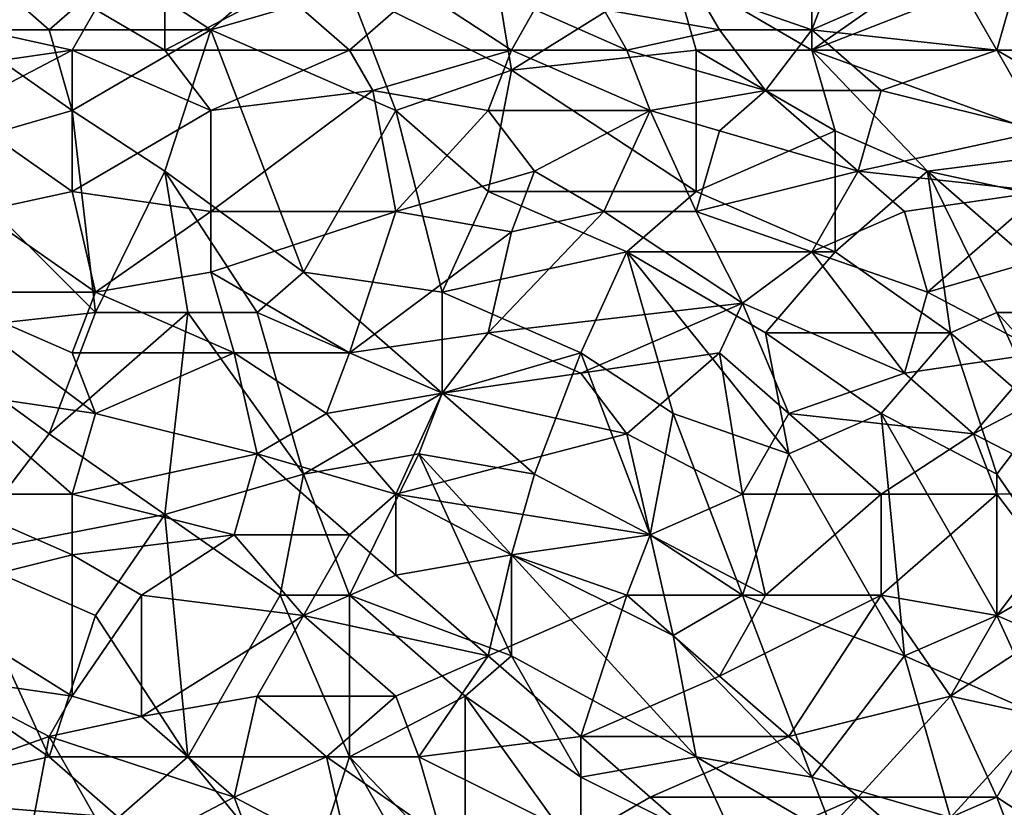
# Model space of a CAD drawing. Extents: x -161 to 11, y -10 to 160.
# Tile 337 of 499: x 0.616 to 0.807, y -0.037 to 0.116. Entities that reach past the tile are written whole.
import ezdxf

# ---------------------------------------------------------------- set-up
doc = ezdxf.new("R2010")
doc.units = 0
doc.header["$MEASUREMENT"] = 0
doc.layers.get('0').update_dxf_attribs({"linetype": 'CONTINUOUS'})

msp = doc.modelspace()

# ---------------------------------------------------------------- linework, layer by layer
for points in [[(0.76958, 0.11388, 0.38591), (0.77853, 0.13732, 0.38184), (0.74723, 0.12169, 0.38427)], [(0.77853, 0.13732, 0.38184), (0.76958, 0.11388, 0.38591), (0.79641, 0.1256, 0.38419)], [(0.68016, 0.12169, 0.26662), (0.70699, 0.13341, 0.26672), (0.71146, 0.10607, 0.26703)], [(0.74276, 0.1256, 0.26688), (0.71146, 0.10607, 0.26703), (0.70699, 0.13341, 0.26672)], [(0.62204, 0.11388, 0.26643), (0.60416, 0.11388, 0.26638), (0.60863, 0.1256, 0.26643)], [(0.60863, 0.1256, 0.26643), (0.63545, 0.1256, 0.26645), (0.62204, 0.11388, 0.26643)], [(0.62204, 0.11388, 0.26643), (0.63545, 0.1256, 0.26645), (0.65334, 0.11388, 0.26653)], [(0.6444, 0.10997, 0.38474), (0.6444, 0.1256, 0.38181), (0.63098, 0.11779, 0.3831)], [(0.63545, 0.1256, 0.26645), (0.66675, 0.1256, 0.26654), (0.65334, 0.11388, 0.26653)], [(0.66675, 0.12169, 0.38292), (0.6444, 0.1256, 0.38181), (0.6444, 0.10997, 0.38474)], [(0.65334, 0.11388, 0.26653), (0.66675, 0.1256, 0.26654), (0.68016, 0.12169, 0.26662)], [(0.71146, 0.10607, 0.26703), (0.74276, 0.1256, 0.26688), (0.74723, 0.10997, 0.26722)], [(0.76958, 0.1256, 0.26692), (0.76958, 0.10997, 0.26729), (0.74276, 0.1256, 0.26688)], [(0.76958, 0.10997, 0.26729), (0.74723, 0.10997, 0.26722), (0.74276, 0.1256, 0.26688)], [(0.76958, 0.10997, 0.26729), (0.79194, 0.1256, 0.26684), (0.80982, 0.1256, 0.26674)], [(0.79194, 0.1256, 0.26684), (0.76958, 0.10997, 0.26729), (0.76958, 0.1256, 0.26692)], [(0.80535, 0.10997, 0.38689), (0.79641, 0.1256, 0.38419), (0.76958, 0.11388, 0.38591)], [(0.76958, 0.10997, 0.26729), (0.80982, 0.1256, 0.26674), (0.81429, 0.10997, 0.26717)], [(0.80982, 0.1256, 0.38439), (0.79641, 0.1256, 0.38419), (0.80535, 0.10997, 0.38689)], [(0.80982, 0.1256, 0.38439), (0.80535, 0.10997, 0.38689), (0.84559, 0.10997, 0.38713)], [(0.6444, 0.10997, 0.38474), (0.68016, 0.10997, 0.38531), (0.66675, 0.12169, 0.38292)], [(0.68016, 0.12169, 0.26662), (0.68911, 0.09826, 0.26691), (0.65334, 0.11388, 0.26653)], [(0.68016, 0.10997, 0.38531), (0.69358, 0.12169, 0.38332), (0.66675, 0.12169, 0.38292)], [(0.68016, 0.10997, 0.38531), (0.71146, 0.10997, 0.38577), (0.69358, 0.12169, 0.38332)], [(0.71146, 0.10607, 0.26703), (0.68911, 0.09826, 0.26691), (0.68016, 0.12169, 0.26662)], [(0.71146, 0.10997, 0.38577), (0.71593, 0.11779, 0.38446), (0.69358, 0.12169, 0.38332)], [(0.7517, 0.11388, 0.38571), (0.74723, 0.12169, 0.38427), (0.72934, 0.11779, 0.38469)], [(0.76958, 0.11388, 0.38591), (0.74723, 0.12169, 0.38427), (0.7517, 0.11388, 0.38571)], [(0.62651, 0.10997, 0.38448), (0.63098, 0.11779, 0.3831), (0.59074, 0.11779, 0.3826)], [(0.59074, 0.11779, 0.3826), (0.59968, 0.10607, 0.38481), (0.62651, 0.10997, 0.38448)], [(0.6444, 0.10997, 0.38474), (0.63098, 0.11779, 0.3831), (0.62651, 0.10997, 0.38448)], [(0.73382, 0.10997, 0.38611), (0.71593, 0.11779, 0.38446), (0.71146, 0.10997, 0.38577)], [(0.73382, 0.10997, 0.38611), (0.72934, 0.11779, 0.38469), (0.71593, 0.11779, 0.38446)], [(0.72934, 0.11779, 0.38469), (0.73382, 0.10997, 0.38611), (0.7517, 0.11388, 0.38571)], [(0.62651, 0.09826, 0.26651), (0.59968, 0.09044, 0.26647), (0.60416, 0.11388, 0.26638)], [(0.62204, 0.11388, 0.26643), (0.62651, 0.09826, 0.26651), (0.60416, 0.11388, 0.26638)], [(0.62651, 0.09826, 0.26651), (0.62204, 0.11388, 0.26643), (0.65334, 0.11388, 0.26653)], [(0.65334, 0.11388, 0.26653), (0.6444, 0.08654, 0.26669), (0.62651, 0.09826, 0.26651)], [(0.6444, 0.08654, 0.26669), (0.65334, 0.11388, 0.26653), (0.67122, 0.06701, 0.26704)], [(0.68911, 0.09826, 0.26691), (0.67122, 0.06701, 0.26704), (0.65334, 0.11388, 0.26653)], [(0.76064, 0.10216, 0.38771), (0.7517, 0.11388, 0.38571), (0.73382, 0.10997, 0.38611)], [(0.76958, 0.11388, 0.38591), (0.7517, 0.11388, 0.38571), (0.76064, 0.10216, 0.38771)], [(0.76958, 0.11388, 0.38591), (0.76064, 0.10216, 0.38771), (0.783, 0.10216, 0.38789)], [(0.76958, 0.11388, 0.38591), (0.783, 0.10216, 0.38789), (0.80535, 0.10997, 0.38689)], [(0.59968, 0.10607, 0.38481), (0.60416, 0.09826, 0.38618), (0.62651, 0.10997, 0.38448)], [(0.62651, 0.08263, 0.38905), (0.62651, 0.10997, 0.38448), (0.60416, 0.09826, 0.38618)], [(0.65334, 0.09826, 0.38689), (0.6444, 0.10997, 0.38474), (0.62651, 0.10997, 0.38448)], [(0.62651, 0.10997, 0.38448), (0.62651, 0.08263, 0.38905), (0.65334, 0.09826, 0.38689)], [(0.68016, 0.10997, 0.38531), (0.6444, 0.10997, 0.38474), (0.65334, 0.09826, 0.38689)], [(0.65334, 0.09826, 0.38689), (0.68463, 0.10216, 0.38669), (0.68016, 0.10997, 0.38531)], [(0.68016, 0.10997, 0.38531), (0.68463, 0.10216, 0.38669), (0.71146, 0.10997, 0.38577)], [(0.70699, 0.09826, 0.38765), (0.71146, 0.10997, 0.38577), (0.68463, 0.10216, 0.38669)], [(0.73829, 0.09826, 0.38808), (0.71146, 0.10997, 0.38577), (0.70699, 0.09826, 0.38765)], [(0.73829, 0.09826, 0.38808), (0.73382, 0.10997, 0.38611), (0.71146, 0.10997, 0.38577)], [(0.71146, 0.10607, 0.26703), (0.74723, 0.10997, 0.26722), (0.74723, 0.08263, 0.26755)], [(0.73382, 0.10997, 0.38611), (0.73829, 0.09826, 0.38808), (0.76064, 0.10216, 0.38771)], [(0.74723, 0.10997, 0.26722), (0.76958, 0.10997, 0.26729), (0.77406, 0.09435, 0.26759)], [(0.77406, 0.09435, 0.26759), (0.74723, 0.08263, 0.26755), (0.74723, 0.10997, 0.26722)], [(0.77406, 0.09435, 0.26759), (0.76958, 0.10997, 0.26729), (0.79194, 0.08654, 0.2677)], [(0.76958, 0.10997, 0.26729), (0.81429, 0.10997, 0.26717), (0.82324, 0.09044, 0.26762)], [(0.82324, 0.09044, 0.26762), (0.79194, 0.08654, 0.2677), (0.76958, 0.10997, 0.26729)], [(0.81429, 0.09435, 0.38924), (0.80535, 0.10997, 0.38689), (0.783, 0.10216, 0.38789)], [(0.81877, 0.10216, 0.38817), (0.84559, 0.10997, 0.38713), (0.80535, 0.10997, 0.38689)], [(0.80535, 0.10997, 0.38689), (0.81429, 0.09435, 0.38924), (0.81877, 0.10216, 0.38817)], [(0.68911, 0.09826, 0.26691), (0.71146, 0.10607, 0.26703), (0.70699, 0.08263, 0.26721)], [(0.74723, 0.08263, 0.26755), (0.70699, 0.08263, 0.26721), (0.71146, 0.10607, 0.26703)], [(0.68463, 0.10216, 0.38669), (0.65334, 0.09826, 0.38689), (0.65334, 0.07872, 0.39001)], [(0.68911, 0.07872, 0.39044), (0.68463, 0.10216, 0.38669), (0.65334, 0.07872, 0.39001)], [(0.68463, 0.10216, 0.38669), (0.68911, 0.07872, 0.39044), (0.70699, 0.09826, 0.38765)], [(0.7517, 0.09435, 0.38884), (0.76064, 0.10216, 0.38771), (0.73829, 0.09826, 0.38808)], [(0.7517, 0.09435, 0.38884), (0.77853, 0.08654, 0.39011), (0.76064, 0.10216, 0.38771)], [(0.77853, 0.08654, 0.39011), (0.783, 0.10216, 0.38789), (0.76064, 0.10216, 0.38771)], [(0.81429, 0.09435, 0.38924), (0.783, 0.10216, 0.38789), (0.77853, 0.08654, 0.39011)], [(0.59968, 0.09044, 0.26647), (0.62651, 0.09826, 0.26651), (0.63098, 0.05919, 0.26696)], [(0.60416, 0.09826, 0.38618), (0.60863, 0.07872, 0.38944), (0.62651, 0.08263, 0.38905)], [(0.62651, 0.08263, 0.38905), (0.65334, 0.07872, 0.39001), (0.65334, 0.09826, 0.38689)], [(0.6444, 0.08654, 0.26669), (0.63098, 0.05919, 0.26696), (0.62651, 0.09826, 0.26651)], [(0.67122, 0.06701, 0.26704), (0.68911, 0.09826, 0.26691), (0.69805, 0.0631, 0.26723)], [(0.71593, 0.08654, 0.3896), (0.70699, 0.09826, 0.38765), (0.68911, 0.07872, 0.39044)], [(0.69805, 0.0631, 0.26723), (0.68911, 0.09826, 0.26691), (0.70699, 0.08263, 0.26721)], [(0.70699, 0.09826, 0.38765), (0.71593, 0.08654, 0.3896), (0.73829, 0.09826, 0.38808)], [(0.72934, 0.07872, 0.39088), (0.73829, 0.09826, 0.38808), (0.71593, 0.08654, 0.3896)], [(0.73829, 0.09826, 0.38808), (0.72934, 0.07872, 0.39088), (0.74723, 0.07872, 0.39105)], [(0.7517, 0.09435, 0.38884), (0.73829, 0.09826, 0.38808), (0.74723, 0.07872, 0.39105)], [(0.77853, 0.08654, 0.39011), (0.7517, 0.09435, 0.38884), (0.74723, 0.07872, 0.39105)], [(0.74723, 0.08263, 0.26755), (0.77406, 0.09435, 0.26759), (0.77406, 0.07091, 0.26776)], [(0.79194, 0.08654, 0.2677), (0.77406, 0.07091, 0.26776), (0.77406, 0.09435, 0.26759)], [(0.81429, 0.08263, 0.3908), (0.81429, 0.09435, 0.38924), (0.77853, 0.08654, 0.39011)], [(0.63098, 0.05919, 0.26696), (0.59521, 0.05529, 0.26699), (0.59968, 0.09044, 0.26647)], [(0.79194, 0.08654, 0.2677), (0.82324, 0.09044, 0.26762), (0.82771, 0.07872, 0.26774)], [(0.64887, 0.05919, 0.26702), (0.63098, 0.05919, 0.26696), (0.6444, 0.08654, 0.26669)], [(0.67122, 0.06701, 0.26704), (0.66228, 0.05919, 0.26706), (0.6444, 0.08654, 0.26669)], [(0.66228, 0.05919, 0.26706), (0.64887, 0.05919, 0.26702), (0.6444, 0.08654, 0.26669)], [(0.71146, 0.07482, 0.39122), (0.71593, 0.08654, 0.3896), (0.68911, 0.07872, 0.39044)], [(0.71593, 0.08654, 0.3896), (0.71146, 0.07482, 0.39122), (0.72934, 0.07872, 0.39088)], [(0.76958, 0.07091, 0.39215), (0.77853, 0.08654, 0.39011), (0.74723, 0.07872, 0.39105)], [(0.77853, 0.08654, 0.39011), (0.76958, 0.07091, 0.39215), (0.78747, 0.07872, 0.39119)], [(0.77406, 0.07091, 0.26776), (0.79194, 0.08654, 0.2677), (0.79641, 0.05529, 0.26783)], [(0.77853, 0.08654, 0.39011), (0.78747, 0.07872, 0.39119), (0.81429, 0.08263, 0.3908)], [(0.82771, 0.07872, 0.26774), (0.82324, 0.05919, 0.26781), (0.79194, 0.08654, 0.2677)], [(0.82324, 0.05919, 0.26781), (0.80535, 0.05919, 0.26783), (0.79194, 0.08654, 0.2677)], [(0.80535, 0.05919, 0.26783), (0.79641, 0.05529, 0.26783), (0.79194, 0.08654, 0.2677)], [(0.63098, 0.0631, 0.39198), (0.62651, 0.08263, 0.38905), (0.60863, 0.07872, 0.38944)], [(0.65334, 0.07872, 0.39001), (0.62651, 0.08263, 0.38905), (0.63098, 0.0631, 0.39198)], [(0.69805, 0.0631, 0.26723), (0.70699, 0.08263, 0.26721), (0.73382, 0.07091, 0.26748)], [(0.73382, 0.07091, 0.26748), (0.70699, 0.08263, 0.26721), (0.74723, 0.08263, 0.26755)], [(0.73382, 0.07091, 0.26748), (0.74723, 0.08263, 0.26755), (0.77406, 0.07091, 0.26776)], [(0.81429, 0.08263, 0.3908), (0.78747, 0.07872, 0.39119), (0.79194, 0.0631, 0.39314)], [(0.81877, 0.07091, 0.39225), (0.81429, 0.08263, 0.3908), (0.79194, 0.0631, 0.39314)], [(0.60863, 0.07872, 0.38944), (0.59968, 0.0631, 0.39158), (0.63098, 0.0631, 0.39198)], [(0.65334, 0.06701, 0.39171), (0.65334, 0.07872, 0.39001), (0.63098, 0.0631, 0.39198)], [(0.65334, 0.07872, 0.39001), (0.65334, 0.06701, 0.39171), (0.68911, 0.07872, 0.39044)], [(0.68016, 0.05138, 0.39417), (0.68911, 0.07872, 0.39044), (0.65334, 0.06701, 0.39171)], [(0.68911, 0.07872, 0.39044), (0.68016, 0.05138, 0.39417), (0.71146, 0.07482, 0.39122)], [(0.72934, 0.07872, 0.39088), (0.71146, 0.07482, 0.39122), (0.70699, 0.05529, 0.39382)], [(0.75617, 0.06102, 0.39336), (0.72934, 0.07872, 0.39088), (0.70699, 0.05529, 0.39382)], [(0.75617, 0.06102, 0.39336), (0.74723, 0.07872, 0.39105), (0.72934, 0.07872, 0.39088)], [(0.74723, 0.07872, 0.39105), (0.75617, 0.06102, 0.39336), (0.76958, 0.07091, 0.39215)], [(0.79194, 0.0631, 0.39314), (0.78747, 0.07872, 0.39119), (0.76958, 0.07091, 0.39215)], [(0.70699, 0.05529, 0.39382), (0.71146, 0.07482, 0.39122), (0.68016, 0.05138, 0.39417)], [(0.69805, 0.0631, 0.26723), (0.73382, 0.07091, 0.26748), (0.72487, 0.05138, 0.26744)], [(0.73382, 0.07091, 0.26748), (0.74276, 0.03966, 0.26753), (0.72487, 0.05138, 0.26744)], [(0.73382, 0.07091, 0.26748), (0.77406, 0.07091, 0.26776), (0.76064, 0.05529, 0.2677)], [(0.76511, 0.03185, 0.26767), (0.73382, 0.07091, 0.26748), (0.76064, 0.05529, 0.2677)], [(0.76511, 0.03185, 0.26767), (0.74276, 0.03966, 0.26753), (0.73382, 0.07091, 0.26748)], [(0.78747, 0.04747, 0.39499), (0.76958, 0.07091, 0.39215), (0.75617, 0.06102, 0.39336)], [(0.76064, 0.05529, 0.2677), (0.77406, 0.07091, 0.26776), (0.79641, 0.05529, 0.26783)], [(0.79194, 0.0631, 0.39314), (0.76958, 0.07091, 0.39215), (0.78747, 0.04747, 0.39499)], [(0.81429, 0.05138, 0.39448), (0.81877, 0.07091, 0.39225), (0.79194, 0.0631, 0.39314)], [(0.65781, 0.05138, 0.39394), (0.65334, 0.06701, 0.39171), (0.63098, 0.0631, 0.39198)], [(0.65334, 0.06701, 0.39171), (0.65781, 0.05138, 0.39394), (0.68016, 0.05138, 0.39417)], [(0.67122, 0.06701, 0.26704), (0.69805, 0.04357, 0.26727), (0.66228, 0.05919, 0.26706)], [(0.69805, 0.04357, 0.26727), (0.67122, 0.06701, 0.26704), (0.69805, 0.0631, 0.26723)], [(0.62651, 0.05138, 0.39352), (0.63098, 0.0631, 0.39198), (0.59968, 0.0631, 0.39158)], [(0.63098, 0.03966, 0.39511), (0.62651, 0.05138, 0.39352), (0.59968, 0.0631, 0.39158)], [(0.63098, 0.03966, 0.39511), (0.59968, 0.0631, 0.39158), (0.60416, 0.04357, 0.39422)], [(0.65781, 0.05138, 0.39394), (0.63098, 0.0631, 0.39198), (0.62651, 0.05138, 0.39352)], [(0.69805, 0.04357, 0.26727), (0.69805, 0.0631, 0.26723), (0.72487, 0.05138, 0.26744)], [(0.79194, 0.0631, 0.39314), (0.78747, 0.04747, 0.39499), (0.81429, 0.05138, 0.39448)], [(0.72487, 0.04747, 0.39492), (0.75617, 0.06102, 0.39336), (0.70699, 0.05529, 0.39382)], [(0.7517, 0.05138, 0.39456), (0.75617, 0.06102, 0.39336), (0.72487, 0.04747, 0.39492)], [(0.75617, 0.06102, 0.39336), (0.7517, 0.05138, 0.39456), (0.76511, 0.03966, 0.39593)], [(0.75617, 0.06102, 0.39336), (0.76511, 0.03966, 0.39593), (0.78747, 0.04747, 0.39499)], [(0.63098, 0.05919, 0.26696), (0.62204, 0.03576, 0.26717), (0.59521, 0.05529, 0.26699)], [(0.64887, 0.05919, 0.26702), (0.62204, 0.03576, 0.26717), (0.63098, 0.05919, 0.26696)], [(0.62204, 0.03576, 0.26717), (0.64887, 0.05919, 0.26702), (0.6444, 0.02013, 0.26726)], [(0.67122, 0.02794, 0.26722), (0.6444, 0.02013, 0.26726), (0.64887, 0.05919, 0.26702)], [(0.67122, 0.02794, 0.26722), (0.64887, 0.05919, 0.26702), (0.66228, 0.05919, 0.26706)], [(0.67122, 0.02794, 0.26722), (0.66228, 0.05919, 0.26706), (0.69805, 0.04357, 0.26727)], [(0.79641, 0.05529, 0.26783), (0.80535, 0.05919, 0.26783), (0.81429, 0.03966, 0.26778)], [(0.82324, 0.03966, 0.26772), (0.80535, 0.05919, 0.26783), (0.82324, 0.05919, 0.26781)], [(0.82324, 0.03966, 0.26772), (0.81429, 0.03966, 0.26778), (0.80535, 0.05919, 0.26783)], [(0.62204, 0.03576, 0.26717), (0.60416, 0.01232, 0.26733), (0.59521, 0.05529, 0.26699)], [(0.68016, 0.05138, 0.39417), (0.69805, 0.04357, 0.39529), (0.70699, 0.05529, 0.39382)], [(0.70699, 0.05529, 0.39382), (0.69805, 0.04357, 0.39529), (0.72487, 0.04747, 0.39492)], [(0.76064, 0.05529, 0.2677), (0.79641, 0.05529, 0.26783), (0.783, 0.03966, 0.26776)], [(0.76511, 0.03185, 0.26767), (0.76064, 0.05529, 0.2677), (0.783, 0.03966, 0.26776)], [(0.783, 0.03966, 0.26776), (0.79641, 0.05529, 0.26783), (0.80535, 0.02794, 0.26775)], [(0.81429, 0.03966, 0.26778), (0.80535, 0.02794, 0.26775), (0.79641, 0.05529, 0.26783)], [(0.65781, 0.05138, 0.39394), (0.62651, 0.05138, 0.39352), (0.63098, 0.03966, 0.39511)], [(0.66228, 0.03185, 0.39649), (0.65781, 0.05138, 0.39394), (0.63098, 0.03966, 0.39511)], [(0.67569, 0.03966, 0.39565), (0.68016, 0.05138, 0.39417), (0.65781, 0.05138, 0.39394)], [(0.65781, 0.05138, 0.39394), (0.66228, 0.03185, 0.39649), (0.67569, 0.03966, 0.39565)], [(0.68016, 0.05138, 0.39417), (0.67569, 0.03966, 0.39565), (0.69805, 0.04357, 0.39529)], [(0.69805, 0.04357, 0.26727), (0.72487, 0.05138, 0.26744), (0.71593, 0.02794, 0.26736)], [(0.73829, 0.01622, 0.26748), (0.71593, 0.02794, 0.26736), (0.72487, 0.05138, 0.26744)], [(0.72487, 0.04747, 0.39492), (0.73382, 0.03576, 0.39635), (0.7517, 0.05138, 0.39456)], [(0.73829, 0.01622, 0.26748), (0.72487, 0.05138, 0.26744), (0.74276, 0.03966, 0.26753)], [(0.75617, 0.02404, 0.39767), (0.7517, 0.05138, 0.39456), (0.73382, 0.03576, 0.39635)], [(0.76511, 0.03966, 0.39593), (0.7517, 0.05138, 0.39456), (0.75617, 0.02404, 0.39767)], [(0.80088, 0.03576, 0.39628), (0.81429, 0.05138, 0.39448), (0.78747, 0.04747, 0.39499)], [(0.81429, 0.05138, 0.39448), (0.80088, 0.03576, 0.39628), (0.82324, 0.04747, 0.39484)], [(0.73382, 0.03576, 0.39635), (0.72487, 0.04747, 0.39492), (0.69805, 0.04357, 0.39529)], [(0.80088, 0.03576, 0.39628), (0.78747, 0.04747, 0.39499), (0.76511, 0.03966, 0.39593)], [(0.82324, 0.02416, 0.39727), (0.82324, 0.04747, 0.39484), (0.80088, 0.03576, 0.39628)], [(0.62651, 0.02404, 0.39697), (0.60416, 0.04357, 0.39422), (0.59968, 0.02404, 0.39656)], [(0.62651, 0.02404, 0.39697), (0.63098, 0.03966, 0.39511), (0.60416, 0.04357, 0.39422)], [(0.67122, 0.02794, 0.26722), (0.69805, 0.04357, 0.26727), (0.69358, 0.03185, 0.26727)], [(0.69805, 0.04357, 0.39529), (0.67569, 0.03966, 0.39565), (0.68911, 0.02404, 0.39756)], [(0.69805, 0.04357, 0.39529), (0.68911, 0.02404, 0.39756), (0.73382, 0.03576, 0.39635)], [(0.69358, 0.03185, 0.26727), (0.69805, 0.04357, 0.26727), (0.71593, 0.02794, 0.26736)], [(0.63098, 0.03966, 0.39511), (0.62651, 0.02404, 0.39697), (0.66228, 0.03185, 0.39649)], [(0.68911, 0.02404, 0.39756), (0.67569, 0.03966, 0.39565), (0.66228, 0.03185, 0.39649)], [(0.74276, 0.03966, 0.26753), (0.75617, 0.00451, 0.26757), (0.73829, 0.01622, 0.26748)], [(0.74276, 0.03966, 0.26753), (0.76511, 0.03185, 0.26767), (0.75617, 0.00451, 0.26757)], [(0.76511, 0.03966, 0.39593), (0.75617, 0.02404, 0.39767), (0.783, 0.02404, 0.39762)], [(0.76511, 0.03966, 0.39593), (0.783, 0.02404, 0.39762), (0.80088, 0.03576, 0.39628)], [(0.78747, -0.00721, 0.26768), (0.76511, 0.03185, 0.26767), (0.783, 0.03966, 0.26776)], [(0.80535, 0.0006, 0.26766), (0.783, 0.03966, 0.26776), (0.80535, 0.02794, 0.26775)], [(0.80535, 0.0006, 0.26766), (0.78747, -0.00721, 0.26768), (0.783, 0.03966, 0.26776)], [(0.81877, 0.00841, 0.26758), (0.80535, 0.02794, 0.26775), (0.81429, 0.03966, 0.26778)], [(0.6444, 0.02013, 0.26726), (0.60416, 0.01232, 0.26733), (0.62204, 0.03576, 0.26717)], [(0.73829, 0.01622, 0.39849), (0.73382, 0.03576, 0.39635), (0.68911, 0.02404, 0.39756)], [(0.73382, 0.03576, 0.39635), (0.73829, 0.01622, 0.39849), (0.75617, 0.02404, 0.39767)], [(0.80535, 0.02404, 0.3975), (0.80088, 0.03576, 0.39628), (0.783, 0.02404, 0.39762)], [(0.80088, 0.03576, 0.39628), (0.80535, 0.02404, 0.3975), (0.82324, 0.02416, 0.39727)], [(0.65781, 0.01622, 0.39821), (0.66228, 0.03185, 0.39649), (0.62651, 0.02404, 0.39697)], [(0.68016, 0.01622, 0.39837), (0.66228, 0.03185, 0.39649), (0.65781, 0.01622, 0.39821)], [(0.68016, 0.01622, 0.39837), (0.68911, 0.02404, 0.39756), (0.66228, 0.03185, 0.39649)], [(0.68016, 0.00451, 0.26729), (0.67122, 0.02794, 0.26722), (0.69358, 0.03185, 0.26727)], [(0.69358, 0.03185, 0.26727), (0.71146, -0.00721, 0.26735), (0.68016, 0.00451, 0.26729)], [(0.69358, 0.03185, 0.26727), (0.71593, 0.02794, 0.26736), (0.71146, 0.01232, 0.26736)], [(0.71146, 0.01232, 0.26736), (0.71146, -0.00721, 0.26735), (0.69358, 0.03185, 0.26727)], [(0.78747, -0.00721, 0.26768), (0.75617, 0.00451, 0.26757), (0.76511, 0.03185, 0.26767)], [(0.6444, 0.02013, 0.26726), (0.67122, 0.02794, 0.26722), (0.66675, 0.00451, 0.26728)], [(0.68016, 0.00451, 0.26729), (0.66675, 0.00451, 0.26728), (0.67122, 0.02794, 0.26722)], [(0.71146, 0.01232, 0.26736), (0.71593, 0.02794, 0.26736), (0.73829, 0.01622, 0.26748)], [(0.81877, 0.00841, 0.26758), (0.80535, 0.0006, 0.26766), (0.80535, 0.02794, 0.26775)], [(0.59968, 0.02404, 0.39656), (0.59521, 0.00451, 0.39865), (0.62651, 0.01232, 0.39826)], [(0.62651, 0.01232, 0.39826), (0.62651, 0.02404, 0.39697), (0.59968, 0.02404, 0.39656)], [(0.62651, 0.02404, 0.39697), (0.62651, 0.01232, 0.39826), (0.65781, 0.01622, 0.39821)], [(0.68911, 0.00841, 0.39922), (0.68911, 0.02404, 0.39756), (0.68016, 0.01622, 0.39837)], [(0.68911, 0.02404, 0.39756), (0.71146, 0.01232, 0.39884), (0.73829, 0.01622, 0.39849)], [(0.68911, 0.02404, 0.39756), (0.68911, 0.00841, 0.39922), (0.71146, 0.01232, 0.39884)], [(0.76064, 0.00451, 0.39963), (0.75617, 0.02404, 0.39767), (0.73829, 0.01622, 0.39849)], [(0.783, 0.02404, 0.39762), (0.75617, 0.02404, 0.39767), (0.76064, 0.00451, 0.39963)], [(0.783, 0.00451, 0.39955), (0.783, 0.02404, 0.39762), (0.76064, 0.00451, 0.39963)], [(0.783, 0.02404, 0.39762), (0.783, 0.00451, 0.39955), (0.80535, 0.02404, 0.3975)], [(0.80535, 0.0006, 0.39968), (0.80535, 0.02404, 0.3975), (0.783, 0.00451, 0.39955)], [(0.80535, 0.02404, 0.3975), (0.81429, 0.01232, 0.3985), (0.82324, 0.02416, 0.39727)], [(0.80535, 0.02404, 0.3975), (0.80535, 0.0006, 0.39968), (0.81429, 0.01232, 0.3985)], [(0.60416, 0.01232, 0.26733), (0.6444, 0.02013, 0.26726), (0.63098, 0.0006, 0.26735)], [(0.64887, -0.02674, 0.2674), (0.63098, 0.0006, 0.26735), (0.6444, 0.02013, 0.26726)], [(0.66675, 0.00451, 0.26728), (0.64887, -0.02674, 0.2674), (0.6444, 0.02013, 0.26726)], [(0.63992, 0.00451, 0.39927), (0.65781, 0.01622, 0.39821), (0.62651, 0.01232, 0.39826)], [(0.67122, 0.0006, 0.39995), (0.65781, 0.01622, 0.39821), (0.63992, 0.00451, 0.39927)], [(0.68016, 0.01622, 0.39837), (0.65781, 0.01622, 0.39821), (0.67122, 0.0006, 0.39995)], [(0.68016, 0.01622, 0.39837), (0.67122, 0.0006, 0.39995), (0.68911, 0.00841, 0.39922)], [(0.73382, 0.00451, 0.39965), (0.73829, 0.01622, 0.39849), (0.71146, 0.01232, 0.39884)], [(0.71146, 0.01232, 0.26736), (0.73829, 0.01622, 0.26748), (0.74276, -0.00331, 0.26749)], [(0.73829, 0.01622, 0.39849), (0.73382, 0.00451, 0.39965), (0.76064, 0.00451, 0.39963)], [(0.74276, -0.00331, 0.26749), (0.73829, 0.01622, 0.26748), (0.75617, 0.00451, 0.26757)], [(0.5818, 0.0006, 0.2674), (0.60416, 0.01232, 0.26733), (0.62204, -0.02674, 0.26744)], [(0.62651, -0.01503, 0.40101), (0.62651, 0.01232, 0.39826), (0.59521, 0.00451, 0.39865)], [(0.63098, 0.0006, 0.26735), (0.62204, -0.02674, 0.26744), (0.60416, 0.01232, 0.26733)], [(0.62651, 0.01232, 0.39826), (0.62651, -0.01503, 0.40101), (0.63992, 0.00451, 0.39927)], [(0.70699, -0.00721, 0.40081), (0.71146, 0.01232, 0.39884), (0.68911, 0.00841, 0.39922)], [(0.71146, 0.01232, 0.39884), (0.70699, -0.00721, 0.40081), (0.73382, 0.00451, 0.39965)], [(0.74723, -0.02674, 0.26753), (0.71146, 0.01232, 0.26736), (0.74276, -0.00331, 0.26749)], [(0.71146, 0.01232, 0.26736), (0.74723, -0.02674, 0.26753), (0.71146, -0.00721, 0.26735)], [(0.81429, -0.00331, 0.39987), (0.81429, 0.01232, 0.3985), (0.80535, 0.0006, 0.39968)], [(0.70699, -0.00721, 0.40081), (0.68911, 0.00841, 0.39922), (0.67122, 0.0006, 0.39995)], [(0.81429, -0.01893, 0.26753), (0.80535, 0.0006, 0.26766), (0.81877, 0.00841, 0.26758)], [(0.59521, 0.00451, 0.39865), (0.59968, -0.01112, 0.40026), (0.62651, -0.01503, 0.40101)], [(0.63992, -0.01893, 0.40152), (0.63992, 0.00451, 0.39927), (0.62651, -0.01503, 0.40101)], [(0.63992, 0.00451, 0.39927), (0.63992, -0.01893, 0.40152), (0.67122, 0.0006, 0.39995)], [(0.64887, -0.02674, 0.2674), (0.66675, 0.00451, 0.26728), (0.68016, -0.02674, 0.26735)], [(0.68016, -0.02674, 0.26735), (0.66675, 0.00451, 0.26728), (0.68016, 0.00451, 0.26729)], [(0.70252, -0.01503, 0.26735), (0.68016, 0.00451, 0.26729), (0.71146, -0.00721, 0.26735)], [(0.70252, -0.01503, 0.26735), (0.68016, -0.02674, 0.26735), (0.68016, 0.00451, 0.26729)], [(0.70699, -0.00721, 0.40081), (0.72487, -0.02284, 0.40223), (0.73382, 0.00451, 0.39965)], [(0.7517, -0.01112, 0.40113), (0.73382, 0.00451, 0.39965), (0.72487, -0.02284, 0.40223)], [(0.7517, -0.01112, 0.40113), (0.76064, 0.00451, 0.39963), (0.73382, 0.00451, 0.39965)], [(0.76958, -0.03065, 0.26764), (0.74276, -0.00331, 0.26749), (0.75617, 0.00451, 0.26757)], [(0.76064, 0.00451, 0.39963), (0.7517, -0.01112, 0.40113), (0.783, 0.00451, 0.39955)], [(0.76511, -0.02284, 0.40207), (0.783, 0.00451, 0.39955), (0.7517, -0.01112, 0.40113)], [(0.76958, -0.03065, 0.26764), (0.75617, 0.00451, 0.26757), (0.78747, -0.00721, 0.26768)], [(0.79641, -0.01503, 0.40115), (0.783, 0.00451, 0.39955), (0.76511, -0.02284, 0.40207)], [(0.783, 0.00451, 0.39955), (0.79641, -0.01503, 0.40115), (0.80535, 0.0006, 0.39968)], [(0.62204, -0.02674, 0.26744), (0.58627, -0.03456, 0.26751), (0.5818, 0.0006, 0.2674)], [(0.64887, -0.02674, 0.2674), (0.62204, -0.02674, 0.26744), (0.63098, 0.0006, 0.26735)], [(0.66228, -0.01503, 0.40139), (0.67122, 0.0006, 0.39995), (0.63992, -0.01893, 0.40152)], [(0.68911, -0.01503, 0.40155), (0.67122, 0.0006, 0.39995), (0.66228, -0.01503, 0.40139)], [(0.68911, -0.01503, 0.40155), (0.70699, -0.00721, 0.40081), (0.67122, 0.0006, 0.39995)], [(0.80535, 0.0006, 0.26766), (0.81429, -0.01893, 0.26753), (0.78747, -0.00721, 0.26768)], [(0.80535, 0.0006, 0.39968), (0.79641, -0.01503, 0.40115), (0.81429, -0.00331, 0.39987)], [(0.76958, -0.03065, 0.26764), (0.74723, -0.02674, 0.26753), (0.74276, -0.00331, 0.26749)], [(0.81429, -0.01893, 0.40109), (0.81429, -0.00331, 0.39987), (0.79641, -0.01503, 0.40115)], [(0.68911, -0.01503, 0.40155), (0.69358, -0.02674, 0.40256), (0.70699, -0.00721, 0.40081)], [(0.70699, -0.00721, 0.40081), (0.69358, -0.02674, 0.40256), (0.72487, -0.02284, 0.40223)], [(0.72487, -0.03065, 0.26744), (0.70252, -0.01503, 0.26735), (0.71146, -0.00721, 0.26735)], [(0.72487, -0.03065, 0.26744), (0.71146, -0.00721, 0.26735), (0.74723, -0.02674, 0.26753)], [(0.78747, -0.00721, 0.26768), (0.79641, -0.03846, 0.26766), (0.76958, -0.03065, 0.26764)], [(0.79641, -0.03846, 0.26766), (0.78747, -0.00721, 0.26768), (0.81429, -0.01893, 0.26753)], [(0.62204, -0.02284, 0.40163), (0.62651, -0.01503, 0.40101), (0.59968, -0.01112, 0.40026)], [(0.59968, -0.01112, 0.40026), (0.59968, -0.03065, 0.40194), (0.62204, -0.02284, 0.40163)], [(0.76511, -0.02284, 0.40207), (0.7517, -0.01112, 0.40113), (0.72487, -0.02284, 0.40223)], [(0.62651, -0.01503, 0.40101), (0.62204, -0.02284, 0.40163), (0.63992, -0.01893, 0.40152)], [(0.63992, -0.01893, 0.40152), (0.65781, -0.03456, 0.40297), (0.66228, -0.01503, 0.40139)], [(0.66228, -0.01503, 0.40139), (0.65781, -0.03456, 0.40297), (0.67569, -0.02674, 0.4025)], [(0.67569, -0.02674, 0.4025), (0.68911, -0.01503, 0.40155), (0.66228, -0.01503, 0.40139)], [(0.69358, -0.02674, 0.40256), (0.68911, -0.01503, 0.40155), (0.67569, -0.02674, 0.4025)], [(0.70252, -0.05018, 0.26748), (0.68016, -0.02674, 0.26735), (0.70252, -0.01503, 0.26735)], [(0.72487, -0.03065, 0.26744), (0.72487, -0.04628, 0.26751), (0.70252, -0.01503, 0.26735)], [(0.72487, -0.04628, 0.26751), (0.70252, -0.05018, 0.26748), (0.70252, -0.01503, 0.26735)], [(0.77853, -0.03456, 0.40286), (0.79641, -0.01503, 0.40115), (0.76511, -0.02284, 0.40207)], [(0.79641, -0.01503, 0.40115), (0.77853, -0.03456, 0.40286), (0.80535, -0.03456, 0.40238)], [(0.81429, -0.01893, 0.40109), (0.79641, -0.01503, 0.40115), (0.80535, -0.03456, 0.40238)], [(0.65781, -0.03456, 0.40297), (0.63992, -0.01893, 0.40152), (0.62204, -0.02284, 0.40163)], [(0.81429, -0.05018, 0.26744), (0.79641, -0.03846, 0.26766), (0.81429, -0.01893, 0.26753)], [(0.82324, -0.04628, 0.40248), (0.81429, -0.01893, 0.40109), (0.80535, -0.03456, 0.40238)], [(0.61757, -0.04628, 0.40339), (0.62204, -0.02284, 0.40163), (0.59968, -0.03065, 0.40194)], [(0.62204, -0.02284, 0.40163), (0.61757, -0.04628, 0.40339), (0.63545, -0.04628, 0.40364)], [(0.62204, -0.02284, 0.40163), (0.63545, -0.04628, 0.40364), (0.65781, -0.03456, 0.40297)], [(0.72487, -0.04237, 0.40369), (0.72487, -0.02284, 0.40223), (0.69358, -0.02674, 0.40256)], [(0.72487, -0.02284, 0.40223), (0.73829, -0.03456, 0.40312), (0.76511, -0.02284, 0.40207)], [(0.72487, -0.02284, 0.40223), (0.72487, -0.04237, 0.40369), (0.73829, -0.03456, 0.40312)], [(0.73829, -0.03456, 0.40312), (0.77853, -0.03456, 0.40286), (0.76511, -0.02284, 0.40207)], [(0.62204, -0.02674, 0.26744), (0.63545, -0.03846, 0.26747), (0.58627, -0.03456, 0.26751)], [(0.62204, -0.02674, 0.26744), (0.64887, -0.02674, 0.2674), (0.63545, -0.03846, 0.26747)], [(0.63545, -0.03846, 0.26747), (0.64887, -0.02674, 0.2674), (0.67122, -0.05409, 0.26749)], [(0.68016, -0.02674, 0.26735), (0.67122, -0.05409, 0.26749), (0.64887, -0.02674, 0.2674)], [(0.68016, -0.04628, 0.40396), (0.67569, -0.02674, 0.4025), (0.65781, -0.03456, 0.40297)], [(0.69805, -0.05799, 0.26751), (0.67122, -0.05409, 0.26749), (0.68016, -0.02674, 0.26735)], [(0.69805, -0.04237, 0.40371), (0.69358, -0.02674, 0.40256), (0.67569, -0.02674, 0.4025)], [(0.67569, -0.02674, 0.4025), (0.68016, -0.04628, 0.40396), (0.69805, -0.04237, 0.40371)], [(0.70252, -0.05018, 0.26748), (0.69805, -0.05799, 0.26751), (0.68016, -0.02674, 0.26735)], [(0.69358, -0.02674, 0.40256), (0.69805, -0.04237, 0.40371), (0.72487, -0.04237, 0.40369)], [(0.72487, -0.03065, 0.26744), (0.74723, -0.02674, 0.26753), (0.75617, -0.04628, 0.26762)], [(0.77406, -0.04237, 0.2677), (0.74723, -0.02674, 0.26753), (0.76958, -0.03065, 0.26764)], [(0.75617, -0.04628, 0.26762), (0.74723, -0.02674, 0.26753), (0.77406, -0.04237, 0.2677)], [(0.59968, -0.03065, 0.40194), (0.59074, -0.04628, 0.40302), (0.61757, -0.04628, 0.40339)], [(0.75617, -0.04628, 0.26762), (0.72487, -0.04628, 0.26751), (0.72487, -0.03065, 0.26744)], [(0.79641, -0.03846, 0.26766), (0.77406, -0.04237, 0.2677), (0.76958, -0.03065, 0.26764)], [(0.63545, -0.03846, 0.26747), (0.6131, -0.05799, 0.26762), (0.58627, -0.03456, 0.26751)], [(0.63545, -0.04628, 0.40364), (0.66228, -0.04628, 0.40387), (0.65781, -0.03456, 0.40297)], [(0.65781, -0.03456, 0.40297), (0.66228, -0.04628, 0.40387), (0.68016, -0.04628, 0.40396)], [(0.7517, -0.04628, 0.40383), (0.73829, -0.03456, 0.40312), (0.72487, -0.04237, 0.40369)], [(0.7517, -0.04628, 0.40383), (0.77853, -0.03456, 0.40286), (0.73829, -0.03456, 0.40312)], [(0.76064, -0.05409, 0.40417), (0.77853, -0.03456, 0.40286), (0.7517, -0.04628, 0.40383)], [(0.77853, -0.03456, 0.40286), (0.76064, -0.05409, 0.40417), (0.78747, -0.04237, 0.40325)], [(0.78747, -0.04237, 0.40325), (0.80535, -0.03456, 0.40238), (0.77853, -0.03456, 0.40286)], [(0.78747, -0.04237, 0.40325), (0.80982, -0.04628, 0.40293), (0.80535, -0.03456, 0.40238)], [(0.80535, -0.03456, 0.40238), (0.80982, -0.04628, 0.40293), (0.82324, -0.04628, 0.40248)]]:
    msp.add_3dface(points)

doc.saveas('drawing.dxf')
